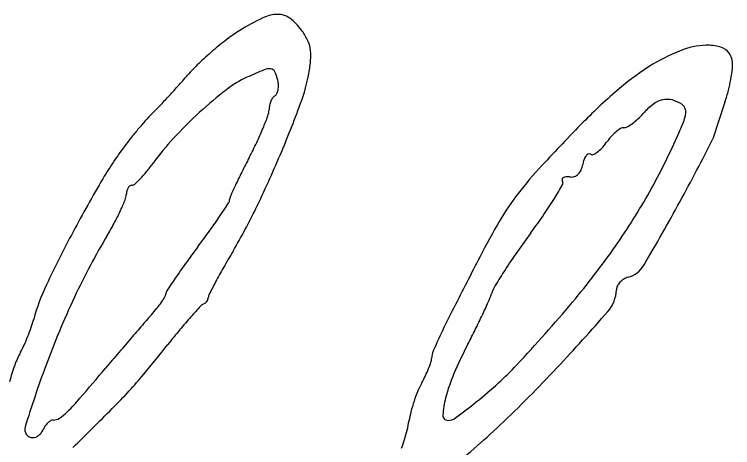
# Model space of a CAD drawing. Extents: x 0 to 69.5, y -4.5 to 22.
# Drawn here: x 28.2301 to 28.4625, y 9.1259 to 9.2662 of the extents above; entities that cross this region are included whole.
import ezdxf

# ---------------------------------------------------------------- set-up
doc = ezdxf.new("R2010")
doc.units = 0
doc.layers.add('SH_Text', color=7, linetype='Continuous')

msp = doc.modelspace()

# ---------------------------------------------------------------- linework, layer by layer
at = {"layer": 'SH_Text'}
msp.add_line((28.459961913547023, 9.23778148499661), (28.45611268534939, 9.225862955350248), dxfattribs=at)
for centre, radius, start, end in [((28.34731819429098, 9.189165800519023), 0.08432746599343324, 115.90597378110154, 121.70375710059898), ((28.315437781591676, 9.254803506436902), 0.011357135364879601, 90.48004497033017, 115.90598454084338), ((28.3153960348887, 9.259786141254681), 0.006374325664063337, 53.31136134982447, 90.48005043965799), ((28.308275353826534, 9.25022911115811), 0.018292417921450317, 36.37299766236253, 53.3112661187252), ((28.329209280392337, 9.21848248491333), 0.04986878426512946, 121.70385018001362, 127.38894615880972), ((28.306049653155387, 9.248589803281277), 0.02105666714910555, 26.68432398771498, 36.37299402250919), ((28.364130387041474, 9.172789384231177), 0.10737828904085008, 127.38897143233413, 130.5927427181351), ((28.315379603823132, 9.253279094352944), 0.010614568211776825, 10.509301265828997, 26.684262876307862), ((28.45428238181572, 9.233892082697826), 0.022273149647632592, 88.18437264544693, 110.3551118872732), ((28.454576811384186, 9.243180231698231), 0.012980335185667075, 68.07832060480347, 88.18438090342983), ((28.36531427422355, 9.171407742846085), 0.10919777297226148, 130.59273507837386, 133.78459116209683), ((28.313126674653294, 9.252861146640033), 0.01290593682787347, 356.1622465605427, 10.509360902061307), ((28.466307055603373, 9.201481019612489), 0.05684293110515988, 110.35511499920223, 121.36941862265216), ((28.45778379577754, 9.251149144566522), 0.004390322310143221, 23.002995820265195, 68.07830734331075), ((28.28554202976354, 9.254711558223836), 0.04055257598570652, 350.05002928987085, 356.1622685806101), ((28.454197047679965, 9.249626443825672), 0.008286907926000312, 353.30455185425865, 23.002965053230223), ((28.33049874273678, 9.207732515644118), 0.058882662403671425, 133.78453871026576, 138.85232640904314), ((28.31266656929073, 9.243991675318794), 0.004555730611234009, 84.48502754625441, 112.36816572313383), ((28.312952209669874, 9.246950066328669), 0.0015835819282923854, 24.805273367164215, 84.48500790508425), ((28.48144734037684, 9.176647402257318), 0.08592792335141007, 121.36940014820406, 130.32521116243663), ((28.404689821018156, 9.255438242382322), 0.058134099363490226, 346.25020941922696, 353.3045289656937), ((28.017517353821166, 9.481222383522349), 0.35675426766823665, 318.0838943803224, 318.8523424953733), ((28.37552004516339, 9.091256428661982), 0.16971812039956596, 112.36810504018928, 114.42038500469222), ((28.30156557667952, 9.241687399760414), 0.01412754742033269, 12.8393945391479, 24.805389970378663), ((28.26568378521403, 9.25819527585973), 0.060714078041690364, 339.6947504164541, 350.04998333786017), ((28.31900058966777, 9.215735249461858), 0.033008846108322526, 114.42046628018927, 127.91108268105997), ((28.306838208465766, 9.242889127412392), 0.008719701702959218, 2.25521428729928, 12.839381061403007), ((28.02187424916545, 9.47731033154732), 0.35089878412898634, 317.30589627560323, 318.0839699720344), ((28.386704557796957, 9.128800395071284), 0.14319730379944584, 127.91108893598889, 132.44832180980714), ((28.3105256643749, 9.242616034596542), 0.004999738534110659, 335.0059279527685, 349.6641696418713), ((28.30863931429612, 9.242960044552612), 0.006917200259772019, 349.66430567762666, 2.255319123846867), ((28.5375677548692, 9.11053135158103), 0.17265066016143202, 130.32518375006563, 135.63875878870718), ((28.429648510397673, 9.249330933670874), 0.03243905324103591, 339.14308995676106, 346.2503002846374), ((28.049188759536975, 9.452110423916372), 0.313735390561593, 316.54844974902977, 317.3058971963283), ((28.315509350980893, 9.237931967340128), 0.0021731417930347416, 119.90183804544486, 145.3834640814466), ((28.313654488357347, 9.241157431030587), 0.0015476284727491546, 299.9018717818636, 335.00603089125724), ((28.320188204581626, 9.235036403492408), 0.007696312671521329, 156.8819530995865, 167.47663980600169), ((28.31891942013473, 9.235578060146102), 0.006316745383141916, 145.38342498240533, 156.88196824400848), ((27.959057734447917, 9.371651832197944), 0.3876573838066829, 337.06312904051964, 339.6947231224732), ((28.449035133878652, 9.220626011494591), 0.020509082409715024, 126.84957843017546, 138.88322625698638), ((28.44174911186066, 9.230347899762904), 0.008359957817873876, 103.32603446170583, 126.84962513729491), ((28.441322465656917, 9.232149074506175), 0.006508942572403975, 75.94520635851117, 103.32601493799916), ((28.440524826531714, 9.228962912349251), 0.009793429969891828, 55.78273218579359, 75.9451923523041), ((28.444401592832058, 9.234663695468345), 0.0028993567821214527, 23.70660777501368, 55.78282958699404), ((28.296078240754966, 9.21246431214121), 0.030425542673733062, 133.37918965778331, 137.76338620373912), ((28.24419121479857, 9.267373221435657), 0.045120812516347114, 313.3792050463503, 316.5483763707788), ((28.306005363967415, 9.235506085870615), 0.006496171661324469, 340.0567551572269, 358.18436881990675), ((28.32008272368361, 9.235059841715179), 0.007588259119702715, 167.47670280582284, 178.18436161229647), ((28.444060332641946, 9.234513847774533), 0.003272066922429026, 354.4084857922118, 23.706575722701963), ((28.370177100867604, 9.145189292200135), 0.1305083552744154, 137.7634046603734, 139.250094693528), ((28.39068736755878, 9.124445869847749), 0.14909854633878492, 132.44827701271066, 137.06706652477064), ((28.22156756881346, 9.266144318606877), 0.09632068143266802, 337.52640471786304, 340.0567127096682), ((28.418361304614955, 9.246758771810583), 0.019759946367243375, 306.2346688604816, 313.07077742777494), ((28.415102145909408, 9.250245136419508), 0.024532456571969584, 313.07079462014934, 318.8832362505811), ((28.437785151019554, 9.235128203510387), 0.009577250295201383, 339.4436926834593, 354.40844348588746), ((28.38149647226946, 9.13543616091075), 0.14544996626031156, 139.25016348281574, 140.72608235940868), ((28.978608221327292, 8.679216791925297), 0.7895371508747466, 135.63876405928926, 137.04180558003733), ((28.420660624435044, 9.243621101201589), 0.015869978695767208, 299.13485744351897, 306.23474095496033), ((28.375306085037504, 9.258558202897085), 0.07630504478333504, 336.1995765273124, 339.4436760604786), ((28.2159272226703, 9.268477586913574), 0.10242458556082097, 334.6842187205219, 337.52640203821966), ((28.435262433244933, 9.215685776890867), 0.01629960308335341, 130.48352007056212, 138.35858889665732), ((28.432888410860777, 9.218466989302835), 0.012642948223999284, 122.06084956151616, 130.48343138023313), ((28.42721872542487, 9.227518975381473), 0.0019619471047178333, 88.70627938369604, 122.06083066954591), ((28.427312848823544, 9.231686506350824), 0.002206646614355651, 268.7061270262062, 299.13483909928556), ((28.24194170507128, 9.317380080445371), 0.22206536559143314, 330.73642763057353, 336.19957652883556), ((28.363112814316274, 9.150469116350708), 0.12170236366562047, 140.72610991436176, 142.41309637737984), ((28.340511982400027, 9.171125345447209), 0.08056721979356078, 137.06699181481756, 144.38896293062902), ((28.438523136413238, 9.212786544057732), 0.020662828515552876, 138.35853092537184, 144.9505399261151), ((27.80339697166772, 9.555748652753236), 0.7313428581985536, 331.38204760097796, 333.1877440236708), ((28.358670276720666, 9.153888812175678), 0.11609607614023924, 142.41313497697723, 149.40128274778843), ((28.18890067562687, 9.281262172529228), 0.13232240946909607, 332.33857744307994, 334.68418475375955), ((28.407197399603, 9.234761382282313), 0.017601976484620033, 317.487318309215, 324.9505483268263), ((28.416474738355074, 9.219329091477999), 0.001785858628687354, 113.30106586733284, 143.1060660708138), ((28.41606493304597, 9.220280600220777), 0.0007498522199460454, 56.46680413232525, 113.30107147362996), ((28.4170153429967, 9.221714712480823), 0.0009706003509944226, 236.46698153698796, 291.71376151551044), ((28.415163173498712, 9.226365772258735), 0.005976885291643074, 291.71370696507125, 306.15578587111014), ((28.412743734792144, 9.229676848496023), 0.01007772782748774, 306.1558721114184, 317.48729778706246), ((28.54687697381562, 9.093627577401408), 0.2718480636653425, 152.33854181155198, 153.45488395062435), ((27.96165637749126, 9.37055237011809), 0.3848357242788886, 334.25139242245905, 337.063099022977), ((28.42422286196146, 9.215814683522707), 0.01037952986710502, 160.84740008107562, 170.09312842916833), ((28.418516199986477, 9.21779666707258), 0.004338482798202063, 143.1061758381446, 160.84747040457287), ((28.22753296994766, 9.252043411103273), 0.05840036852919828, 320.980711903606, 324.38887198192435), ((28.49235021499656, 9.131996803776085), 0.12511515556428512, 137.04179044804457, 142.51616292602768), ((28.40593099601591, 9.219009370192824), 0.00818921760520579, 336.6014778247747, 350.0932361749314), ((28.244188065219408, 9.23854710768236), 0.036963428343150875, 316.1795543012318, 320.98069652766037), ((28.455212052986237, 9.139420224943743), 0.16938136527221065, 153.454898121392, 155.04609094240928), ((28.410205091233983, 9.217099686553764), 0.003578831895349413, 263.6761042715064, 287.6996253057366), ((28.41033382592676, 9.216696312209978), 0.0031554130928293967, 287.69954875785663, 314.1009175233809), ((28.409653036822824, 9.217398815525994), 0.004133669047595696, 314.10085994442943, 336.60144933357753), ((28.6207341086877, 8.998912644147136), 0.42055471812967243, 149.40128639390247, 152.08283568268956), ((28.24552487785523, 9.237264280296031), 0.03511066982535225, 312.09474378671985, 316.1795002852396), ((28.408094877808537, 9.21260223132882), 0.0008132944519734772, 164.8217432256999, 209.90190422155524), ((28.408079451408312, 9.21260641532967), 0.0007973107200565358, 119.06937880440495, 164.8216756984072), ((28.406329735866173, 9.21158715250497), 0.0012229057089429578, 330.6025631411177, 29.90186871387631), ((28.40872639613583, 9.211442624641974), 0.002128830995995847, 94.1844243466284, 119.06941552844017), ((28.409065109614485, 9.206813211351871), 0.006770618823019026, 83.67609058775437, 94.18455827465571), ((28.27180961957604, 9.207693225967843), 0.005481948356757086, 165.85750160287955, 178.18436157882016), ((28.270001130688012, 9.208148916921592), 0.0036169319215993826, 149.02414172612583, 165.85755721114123), ((28.2689054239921, 9.208806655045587), 0.002338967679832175, 127.70283823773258, 149.02412748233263), ((28.268100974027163, 9.209847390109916), 0.0010235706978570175, 88.18440197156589, 127.70300899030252), ((28.268175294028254, 9.212191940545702), 0.00132215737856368, 268.1843748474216, 312.09485999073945), ((28.519019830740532, 9.109728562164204), 0.23975911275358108, 155.0460747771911, 155.98938716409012), ((28.274806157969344, 9.285689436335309), 0.15218515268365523, 328.6810358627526, 330.60246210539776), ((28.261239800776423, 9.208028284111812), 0.005093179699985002, 337.98551136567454, 358.18435724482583), ((28.30263988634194, 9.206115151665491), 0.0028822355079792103, 155.98943393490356, 178.1844667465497), ((28.46209837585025, 9.155196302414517), 0.0869917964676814, 142.51616382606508, 149.4436340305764), ((28.25238299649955, 9.311529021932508), 0.21009642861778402, 325.041579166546, 330.7365239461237), ((28.199104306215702, 9.233150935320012), 0.07211531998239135, 335.0732071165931, 337.98550941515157), ((28.029724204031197, 9.381062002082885), 0.3220055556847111, 326.00748806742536, 326.8827341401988), ((28.297674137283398, 9.20627255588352), 0.002086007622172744, 326.8827352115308, 358.184420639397), ((28.311588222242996, 9.26330885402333), 0.10912925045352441, 325.41771501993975, 328.68106205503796), ((27.82493465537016, 9.543997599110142), 0.7068080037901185, 329.4807575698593, 331.3820171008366), ((28.19395996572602, 9.235541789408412), 0.07778809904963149, 331.843768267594, 335.0732030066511), ((28.141682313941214, 9.283723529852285), 0.18496430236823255, 329.38771925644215, 334.25140066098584), ((28.137026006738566, 9.308706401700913), 0.19258759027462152, 324.2726105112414, 326.0074935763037), ((28.23923272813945, 9.313190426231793), 0.1970126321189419, 323.32077891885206, 325.41774592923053), ((28.173873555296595, 9.246292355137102), 0.10057051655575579, 329.1800554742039, 331.843730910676), ((28.58736665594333, 9.081241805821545), 0.232461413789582, 149.44368723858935, 152.7698174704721), ((28.633644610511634, 8.992071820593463), 0.43516560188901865, 152.08282265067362, 154.62000529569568), ((28.02803923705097, 9.387100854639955), 0.32684036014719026, 323.1050926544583, 324.2725413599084), ((28.59182763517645, 9.05057311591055), 0.24263611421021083, 143.3207734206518, 145.09278197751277), ((28.45786673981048, 9.076864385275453), 0.23012264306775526, 149.180046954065, 154.8685785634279), ((28.5644580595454, 8.984420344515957), 0.3439030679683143, 143.10503700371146, 144.21381627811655), ((28.21412111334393, 9.338278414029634), 0.25678156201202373, 319.94914473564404, 325.0416720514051), ((28.599720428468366, 9.012707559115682), 0.34724671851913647, 149.38765458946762, 150.39376201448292), ((28.554341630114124, 9.07673070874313), 0.1969259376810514, 145.09277535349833, 147.16499263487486), ((31.983188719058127, 7.333768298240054), 4.051528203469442, 152.76986698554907, 153.02998971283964), ((28.448694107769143, 9.067869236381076), 0.20119704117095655, 144.21375274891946, 145.87025947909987), ((28.4782486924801, 9.081730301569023), 0.20753443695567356, 150.393689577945, 151.8730460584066), ((28.543615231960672, 9.083652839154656), 0.18415990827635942, 147.165034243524, 149.03466864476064), ((28.42624739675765, 9.189525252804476), 0.008791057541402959, 285.79318207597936, 329.4807648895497), ((28.572492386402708, 8.98395797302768), 0.35075343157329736, 145.870289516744, 146.6735730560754), ((28.59741765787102, 9.018027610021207), 0.34266132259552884, 151.87299779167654, 152.62975769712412), ((28.429785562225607, 9.175951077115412), 0.0051387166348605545, 137.04161614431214, 153.37437610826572), ((28.4303353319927, 9.175439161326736), 0.005889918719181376, 121.7893959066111, 137.04166425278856), ((28.43014442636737, 9.17574717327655), 0.005527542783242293, 105.79315055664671, 121.7893162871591), ((28.301604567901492, 9.149593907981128), 0.06765533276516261, 154.61995466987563, 164.6565670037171), ((28.28108163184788, 9.175571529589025), 0.0019899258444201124, 146.6737101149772, 178.09550188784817), ((28.397859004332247, 9.171112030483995), 0.01417759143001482, 149.0346900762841, 161.2383738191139), ((28.413693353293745, 9.177384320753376), 0.011193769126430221, 318.9391684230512, 358.1843448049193), ((28.427819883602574, 9.176936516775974), 0.0029398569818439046, 153.37439956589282, 178.18441933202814), ((28.50374967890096, 9.055340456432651), 0.28080324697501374, 154.8685605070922, 159.76843641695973), ((28.249510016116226, 9.192594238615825), 0.034318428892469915, 325.2496453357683, 328.6930917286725), ((28.27729269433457, 9.175697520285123), 0.0018011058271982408, 328.69300211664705, 358.0954730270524), ((28.291016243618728, 9.174585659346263), 0.0018311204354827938, 337.9059535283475, 358.18438959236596), ((28.295262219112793, 9.17445106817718), 0.002416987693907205, 152.62969798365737, 178.18443621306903), ((28.35458351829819, 9.185811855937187), 0.03152637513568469, 336.16626193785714, 341.23840198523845), ((28.247900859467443, 9.193710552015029), 0.036276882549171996, 321.2977911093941, 325.24966226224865), ((28.292177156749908, 9.170044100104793), 0.00251998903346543, 111.48371472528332, 137.7772016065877), ((28.290429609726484, 9.174484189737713), 0.002251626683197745, 291.48387754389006, 309.0479233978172), ((28.289979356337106, 9.17503926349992), 0.0029663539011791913, 309.04783750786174, 323.3326286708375), ((28.29007592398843, 9.174967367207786), 0.002845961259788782, 323.33266893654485, 337.90600077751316), ((28.188122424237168, 9.25934696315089), 0.2135063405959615, 334.9307722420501, 336.1662864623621), ((28.020625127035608, 9.500933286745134), 0.5095607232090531, 316.8996216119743, 319.94918137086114), ((28.23616840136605, 9.20311074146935), 0.05131064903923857, 318.2503150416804, 321.29781251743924), ((28.517350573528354, 8.965706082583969), 0.3065875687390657, 137.7772143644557, 138.6407722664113), ((28.68617586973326, 9.011507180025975), 0.352190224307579, 153.0300032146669, 154.58842439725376), ((27.901858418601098, 9.623271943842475), 0.6900094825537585, 316.8927616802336, 318.93908336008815), ((28.197919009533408, 9.178043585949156), 0.039862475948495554, 340.78669123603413, 344.6565387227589), ((28.454326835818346, 9.008398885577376), 0.24110311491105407, 138.25028601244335, 139.12415700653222), ((28.43360722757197, 9.039430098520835), 0.19501616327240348, 138.6408097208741, 140.25262801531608), ((28.164555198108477, 9.27037071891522), 0.23952436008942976, 333.6667212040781, 334.93088246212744), ((28.16571566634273, 9.189266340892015), 0.07396534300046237, 338.3503546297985, 340.78670857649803), ((29.354632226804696, 8.229192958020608), 1.431780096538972, 139.12412372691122, 139.3581196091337), ((28.53246753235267, 8.957216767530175), 0.32359451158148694, 140.25266148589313, 141.3557113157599), ((28.50531003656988, 9.097433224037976), 0.1519510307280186, 154.58837275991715, 156.81252509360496), ((28.16214390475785, 9.27156376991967), 0.24221465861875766, 332.4131926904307, 333.66681184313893), ((28.16695698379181, 9.188773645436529), 0.07262982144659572, 335.9048186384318, 338.35033886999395), ((29.486000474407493, 8.116428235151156), 1.6049086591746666, 139.35806957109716, 139.59527401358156), ((28.20302949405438, 9.172641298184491), 0.03311427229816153, 331.50523181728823, 335.90477799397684), ((27.50083583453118, 9.782065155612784), 0.9972532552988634, 320.64633776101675, 321.35565724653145), ((28.49796403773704, 9.096099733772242), 0.1366821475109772, 152.4132077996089, 156.7948842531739), ((28.259836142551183, 9.141804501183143), 0.03152243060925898, 151.50520079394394, 160.00788738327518), ((29.43435845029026, 8.160383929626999), 1.5370927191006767, 139.5952042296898, 139.84020088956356), ((28.37182140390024, 9.15461197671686), 0.006731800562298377, 156.81244765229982, 178.1844026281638), ((28.333324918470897, 9.163860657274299), 0.033184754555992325, 338.18170850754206, 341.9237070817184), ((28.360568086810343, 9.154968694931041), 0.00452716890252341, 341.9236738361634, 358.18437750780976), ((28.28905514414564, 9.131174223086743), 0.06261508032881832, 160.00789926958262, 165.0958451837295), ((28.58749452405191, 9.02447538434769), 0.3700548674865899, 159.76835235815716, 163.0078691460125), ((27.24022125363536, 10.011937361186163), 1.3338806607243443, 319.28852297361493, 319.8401656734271), ((28.32871926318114, 9.1657045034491), 0.03814578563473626, 334.3876858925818, 338.1816949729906), ((28.31688065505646, 9.223698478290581), 0.10381883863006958, 312.2614073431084, 316.89966947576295), ((28.090407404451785, 9.446786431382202), 0.43175020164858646, 313.4215718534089, 316.89274309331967), ((28.17487460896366, 9.229315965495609), 0.1255538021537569, 317.381324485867, 320.6462754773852), ((28.325498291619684, 9.16724859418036), 0.04171774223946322, 330.8399749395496, 334.38767539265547), ((28.424701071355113, 9.127507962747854), 0.05697054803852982, 156.79482706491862, 165.22038424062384), ((28.383333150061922, 9.134978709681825), 0.024510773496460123, 150.83995731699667, 157.62729299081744), ((28.282229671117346, 9.261831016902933), 0.155343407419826, 308.8321578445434, 312.2613980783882), ((28.130612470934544, 9.270043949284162), 0.18570282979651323, 314.92314906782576, 317.3812729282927), ((28.409859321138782, 9.124060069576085), 0.053196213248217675, 157.627172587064, 161.4296591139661), ((28.194264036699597, 9.190998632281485), 0.07525520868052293, 314.809667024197, 319.2884808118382), ((28.396047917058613, 9.135067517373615), 0.02733695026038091, 165.220322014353, 177.05694929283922), ((28.410932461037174, 9.123699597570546), 0.05432827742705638, 161.42972024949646, 165.2131897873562), ((28.229845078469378, 9.326909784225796), 0.23888615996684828, 306.7720404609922, 308.8321120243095), ((28.233862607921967, 9.151136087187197), 0.01906740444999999, 304.70993929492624, 314.8096841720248), ((25.699507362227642, 11.7076891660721), 3.6284323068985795, 314.64022959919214, 314.92304142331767), ((28.387415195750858, 9.12990733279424), 0.03000549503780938, 165.2131844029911, 171.11403295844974), ((28.243910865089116, 9.13087148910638), 0.004309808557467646, 118.00589399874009, 132.42971087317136), ((28.242651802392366, 9.133238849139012), 0.0016284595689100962, 88.18436283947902, 118.00581189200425), ((28.242809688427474, 9.138219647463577), 0.003354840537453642, 268.1844067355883, 304.7099638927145), ((28.370373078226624, 9.136387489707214), 0.0016282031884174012, 177.05692780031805, 268.1844077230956), ((28.370448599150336, 9.13876983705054), 0.004011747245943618, 268.1843552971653, 306.7720816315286), ((28.236150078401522, 9.131839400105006), 0.0026722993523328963, 163.0079036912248, 268.1843658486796), ((28.24520053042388, 9.129647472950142), 0.006097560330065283, 145.26368069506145, 157.19082076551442), ((28.244734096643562, 9.129970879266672), 0.00552997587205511, 132.4297487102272, 145.26363499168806), ((28.32085997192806, 9.140312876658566), 0.037358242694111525, 346.57638154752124, 351.11407260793), ((28.22344512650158, 9.30620905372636), 0.23820166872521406, 308.0035447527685, 313.42157001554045), ((28.235210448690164, 9.133473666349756), 0.004501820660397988, 293.86266216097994, 308.96980855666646), ((28.234688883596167, 9.13411842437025), 0.00533112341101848, 308.9699142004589, 322.89076911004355), ((28.23483854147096, 9.134005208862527), 0.00514346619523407, 322.8907001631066, 337.1907869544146), ((28.30909475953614, 9.143120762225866), 0.04945388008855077, 342.89934763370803, 346.5765043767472), ((28.23613558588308, 9.131382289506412), 0.002214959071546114, 268.18442749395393, 293.8627428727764), ((28.313428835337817, 9.141787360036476), 0.044919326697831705, 339.1546146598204, 342.89936269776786)]:
    msp.add_arc(centre, radius, start, end, dxfattribs=at)

doc.saveas('drawing.dxf')
